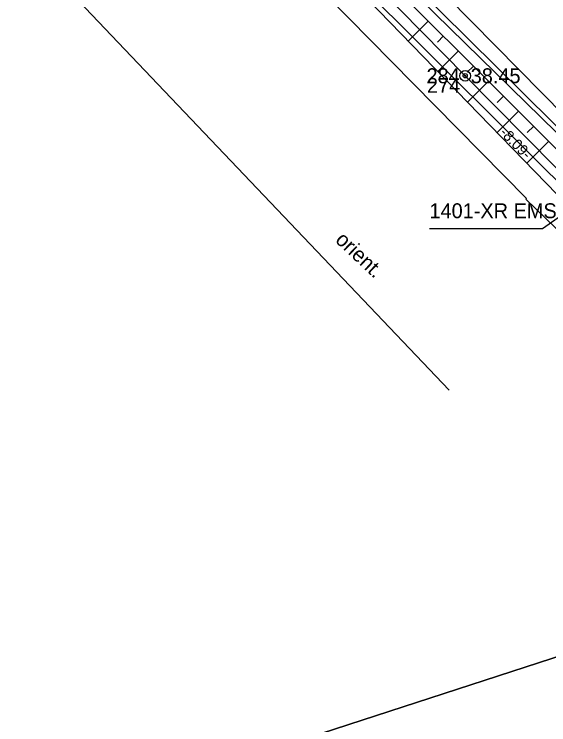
# Model space of a CAD drawing. Extents: x 647603 to 650850, y 6482647 to 6486043.
# Drawn here: x 649164.86 to 649190, y 6483492.36 to 6483525.76 of the extents above; entities that cross this region are included whole.
import ezdxf

# ---------------------------------------------------------------- set-up
doc = ezdxf.new("R2010")
doc.units = 0
for name, color, linetype in [('DTRASS', 7, 'Continuous'), ('JOONSIDE', 7, 'Continuous'), ('KOORDPUNKT', 7, 'Continuous'), ('MOOTKORG_EH2000', 7, 'Continuous'), ('MOOTMPUNKT', 7, 'Continuous'), ('MOOTNR', 7, 'Continuous'), ('MOOTPIIR', 7, 'Continuous'), ('PIIR', 7, 'Continuous'), ('RELJEEF', 7, 'Continuous'), ('SITRASS', 7, 'Continuous'), ('TEE', 7, 'Continuous')]:
    doc.layers.add(name, color=color, linetype=linetype)

msp = doc.modelspace()

# ---------------------------------------------------------------- linework, layer by layer
at = {"layer": 'DTRASS'}
msp.add_lwpolyline([(649074.483, 6483624.435), (649185.309, 6483508.083)], dxfattribs=at)
at = {"layer": 'KOORDPUNKT'}
for radius in [0.25, 0.025, 0.0221, 0.0191, 0.0161, 0.0132, 0.0102, 0.00726, 0.0043]:
    msp.add_circle((649186.066, 6483522.865), radius, dxfattribs=at)
at = {"layer": 'MOOTMPUNKT'}
msp.add_circle((649186.066, 6483522.865), 0.1, dxfattribs=at)
at = {"layer": 'MOOTPIIR'}
for points in [[(649156.924, 6483550.066), (649166.671, 6483539.624), (649175.508, 6483530.741), (649184.642, 6483521.461), (649188.949, 6483517.097), (649188.922, 6483517.068), (649190.31, 6483515.716), (649191.612, 6483514.281), (649191.673, 6483514.336), (649191.731, 6483514.278), (649191.759, 6483514.305), (649195.673, 6483510.495), (649203.595, 6483503.425), (649210.775, 6483497.207), (649217.335, 6483490.456), (649221.642, 6483486.747), (649229.517, 6483480.096), (649237.31, 6483473.95), (649245.119, 6483467.847), (649252.441, 6483462.668), (649264.847, 6483454.003), (649276.318, 6483446.269), (649288.017, 6483438.588), (649299.623, 6483430.895)], [(649203.816, 6483531.808), (649196.776, 6483524.364), (649191.827, 6483519.876), (649187.49, 6483524.269), (649178.352, 6483533.555)]]:
    msp.add_lwpolyline(points, dxfattribs=at)
at = {"layer": 'PIIR'}
msp.add_lwpolyline([(649207.24, 6483501.6), (649195.93, 6483497.36), (649030.89, 6483443.72), (649022.31, 6483442.3), (649017.91, 6483442.3), (649009.65, 6483444.09), (649001.94, 6483451.27), (648916.99, 6483572.2), (649033.51, 6483686.99), (649065.19, 6483654.96), (649083.85, 6483634.54), (649130.06, 6483581.23), (649173.13, 6483535.11), (649192.01, 6483516.32)], close=True, dxfattribs=at)
for points in [[(649308.21, 6483427), (649287.8, 6483440.33), (649259.51, 6483459.39), (649237.86, 6483475.28), (649221.37, 6483489), (649207.24, 6483501.6), (649192.01, 6483516.32), (649173.13, 6483535.11), (649130.06, 6483581.23), (649083.85, 6483634.54), (649065.19, 6483654.96), (649033.51, 6483686.99)], [(649030.89, 6483443.72), (649195.93, 6483497.36), (649207.24, 6483501.6), (649221.37, 6483489), (649237.86, 6483475.28), (649259.51, 6483459.39), (649287.8, 6483440.33), (649308.21, 6483427), (649382.93, 6483380.95), (649423.23, 6483355.02), (649435.44, 6483346.12), (649437.44, 6483339.23), (649387.45, 6483326), (649170.5, 6483265.73), (649069.04, 6483234.18), (648944.67, 6483191.88)]]:
    msp.add_lwpolyline(points, dxfattribs=at)
at = {"layer": 'RELJEEF'}
for p, q in [((649184.334, 6483525.443), (649183.394, 6483524.502)), ((649185.041, 6483524.737), (649184.756, 6483524.451)), ((649185.749, 6483524.03), (649184.787, 6483523.066)), ((649186.457, 6483523.323), (649186.165, 6483523.031)), ((649187.164, 6483522.617), (649186.18, 6483521.631)), ((649187.872, 6483521.91), (649187.573, 6483521.611)), ((649188.579, 6483521.203), (649187.573, 6483520.196)), ((649189.287, 6483520.497), (649188.982, 6483520.191)), ((649189.995, 6483519.79), (649188.967, 6483518.761))]:
    msp.add_line(p, q, dxfattribs=at)
for points in [[(649091.506, 6483627.496), (649107.994, 6483608.218), (649127.564, 6483585.83), (649148.839, 6483562.342), (649163.782, 6483546.227), (649182.145, 6483527.629), (649200.26, 6483509.539), (649202.727, 6483506.168)], [(649202.675, 6483506.074), (649199.29, 6483508.126), (649180.959, 6483527.01), (649163.338, 6483544.786), (649148.055, 6483561.244), (649126.71, 6483584.45), (649106.62, 6483607.079), (649095.804, 6483618.798), (649089.687, 6483625.814)]]:
    msp.add_lwpolyline(points, dxfattribs=at)
at = {"layer": 'SITRASS'}
for points in [[(649191.75, 6483517.106), (649186.066, 6483522.865), (649176.93, 6483532.148), (649168.111, 6483541.012), (649158.39, 6483551.426), (649148.397, 6483562.267), (649141.047, 6483570.335), (649131.207, 6483580.827), (649124.804, 6483588.016), (649122.744, 6483590.971)], [(649294.525, 6483437.623), (649283.035, 6483445.069), (649271.972, 6483452.505), (649261.236, 6483459.927), (649250.249, 6483467.528), (649240.409, 6483474.899), (649230.232, 6483482.868), (649221.872, 6483490.164), (649213.517, 6483497.779), (649209.755, 6483500.366), (649207.511, 6483501.463), (649205.722, 6483503.137), (649204.79, 6483505.692), (649200.321, 6483510.369), (649192.492, 6483518.114), (649183.219, 6483527.199), (649173.639, 6483536.939), (649164.983, 6483545.967), (649156.084, 6483555.195)], [(649191.75, 6483517.106), (649189.707, 6483515.671), (649184.387, 6483515.671)]]:
    msp.add_lwpolyline(points, dxfattribs=at)
at = {"layer": 'TEE'}
msp.add_lwpolyline([(649370.094, 6483392.069), (649342.772, 6483407.216), (649310.183, 6483427.708), (649287.041, 6483442.923), (649260.029, 6483461.257), (649236.927, 6483478.036), (649217.791, 6483494.944), (649205.787, 6483506.01), (649194.09, 6483516.815), (649182.282, 6483528.49), (649163.926, 6483547.183), (649149.331, 6483562.867), (649128.105, 6483586.407), (649108.64, 6483608.964), (649091.596, 6483627.772)], dxfattribs=at)

# ---------------------------------------------------------------- texts
at = {"layer": 'DTRASS'}
msp.add_text('orient.', height=0.7, rotation=316.6921, dxfattribs=at).set_placement((649179.916, 6483515.092))
at = {"layer": 'JOONSIDE'}
msp.add_text('-8.09-', height=0.5, rotation=314.6245, dxfattribs=at).set_placement((649187.654, 6483520.153))
at = {"layer": 'KOORDPUNKT'}
msp.add_text('274 ', height=0.7, dxfattribs=at).set_placement((649184.269, 6483522.064))
at = {"layer": 'MOOTKORG_EH2000'}
msp.add_text(' 38.45', height=0.7, dxfattribs=at).set_placement((649186.066, 6483522.515))
at = {"layer": 'MOOTNR'}
msp.add_text('284 ', height=0.7, dxfattribs=at).set_placement((649184.246, 6483522.515))
at = {"layer": 'SITRASS'}
msp.add_text('1401-XR EMS', height=0.7, dxfattribs=at).set_placement((649184.387, 6483516.171))

doc.saveas('drawing.dxf')
